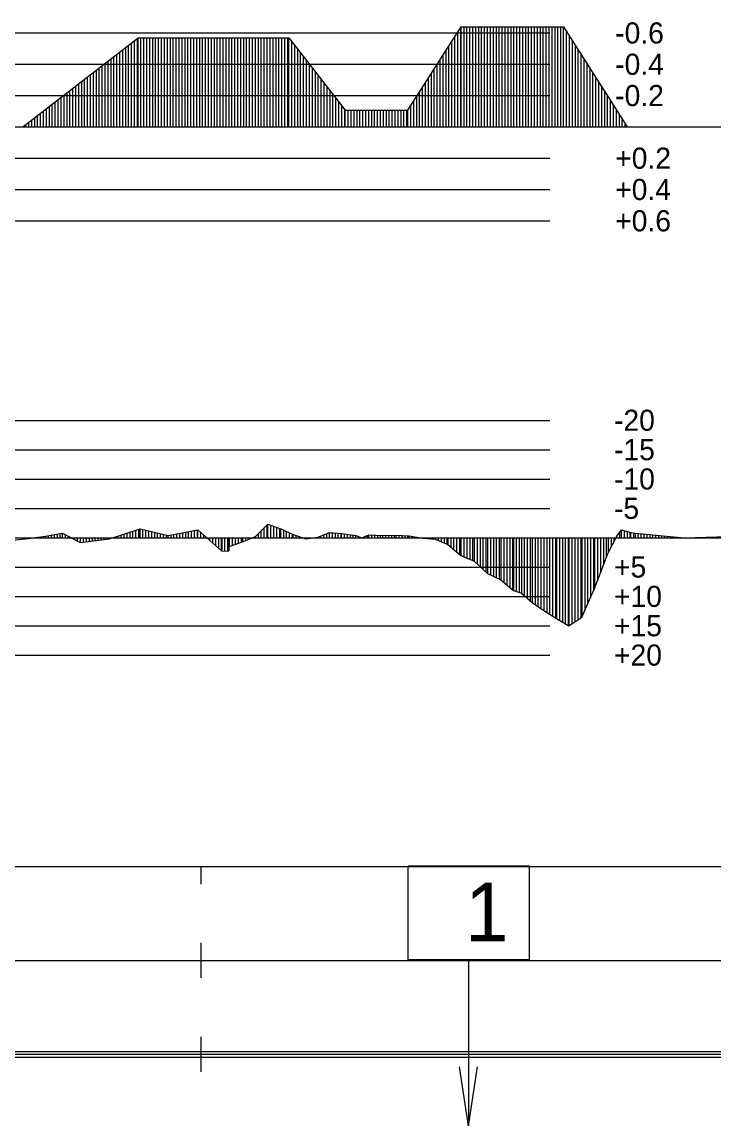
# Model space of a CAD drawing. Extents: x 2 to 10148, y 0 to 380.
# Drawn here: x 683 to 742, y 191.9 to 285.9 of the extents above; entities that cross this region are included whole.
import ezdxf

# ---------------------------------------------------------------- set-up
doc = ezdxf.new("R2010")
doc.units = 0
for name, color, linetype in [('POSUN_CARA', 7, 'Continuous'), ('POSUN_RASTR', 7, 'Continuous'), ('POSUN_TEXT', 7, 'Continuous'), ('RYCHL_RASTR', 7, 'Continuous'), ('SLOUPEC', 7, 'Continuous'), ('ZRYCHL_CARA', 7, 'Continuous'), ('ZRYCHL_RASTR', 7, 'Continuous'), ('ZRYCHL_TEXT', 7, 'Continuous')]:
    doc.layers.add(name, color=color, linetype=linetype)

msp = doc.modelspace()

# ---------------------------------------------------------------- linework, layer by layer
at = {"layer": 'POSUN_CARA'}
for p, q in [((690.482, 241.916), (693.086, 242.77)), ((692.732, 242), (692.732, 242.654)), ((692.982, 242), (692.982, 242.736)), ((693.086, 242.77), (695.477, 242.204)), ((693.086, 242), (693.086, 242.77)), ((693.336, 242), (693.336, 242.711)), ((693.586, 242), (693.586, 242.652)), ((695.477, 242.204), (698.008, 242.67)), ((697.727, 242), (697.727, 242.619)), ((697.977, 242), (697.977, 242.665)), ((698.008, 242.67), (700.039, 240.844)), ((698.008, 242), (698.008, 242.67)), ((702.913, 242.106), (703.984, 243.146)), ((703.663, 242), (703.663, 242.835)), ((703.913, 242), (703.913, 243.078)), ((703.984, 243.146), (705.07, 242.768)), ((703.984, 242), (703.984, 243.146)), ((704.234, 242), (704.234, 243.059)), ((704.484, 242), (704.484, 242.972)), ((704.734, 242), (704.734, 242.885)), ((704.984, 242), (704.984, 242.798)), ((705.07, 242.768), (706.141, 242.267)), ((705.07, 242), (705.07, 242.768)), ((705.32, 242), (705.32, 242.651)), ((733.693, 242.128), (734.093, 242.664)), ((734.093, 242.664), (734.891, 242.449)), ((734.093, 242), (734.093, 242.664)), ((734.343, 242), (734.343, 242.597)), ((681.215, 241.688), (683.558, 241.939)), ((683.215, 242), (683.215, 241.902)), ((683.465, 242), (683.465, 241.929)), ((683.558, 241.939), (685.047, 242.147)), ((683.558, 242), (683.558, 241.939)), ((683.808, 242), (683.808, 241.974)), ((684.058, 242), (684.058, 242.009)), ((684.308, 242), (684.308, 242.044)), ((684.558, 242), (684.558, 242.078)), ((684.808, 242), (684.808, 242.113)), ((685.047, 242.147), (686.481, 242.402)), ((685.047, 242), (685.047, 242.147)), ((685.297, 242), (685.297, 242.191)), ((685.547, 242), (685.547, 242.236)), ((685.797, 242), (685.797, 242.28)), ((686.047, 242), (686.047, 242.324)), ((686.297, 242), (686.297, 242.369)), ((686.481, 242.402), (687.998, 241.609)), ((686.481, 242), (686.481, 242.402)), ((686.731, 242), (686.731, 242.271)), ((686.981, 242), (686.981, 242.14)), ((687.231, 242), (687.231, 242.009)), ((687.481, 242), (687.481, 241.879)), ((687.731, 242), (687.731, 241.748)), ((687.981, 242), (687.981, 241.617)), ((687.998, 242), (687.998, 241.609)), ((687.998, 241.609), (690.482, 241.916)), ((688.248, 242), (688.248, 241.639)), ((688.498, 242), (688.498, 241.67)), ((688.748, 242), (688.748, 241.701)), ((688.998, 242), (688.998, 241.732)), ((689.248, 242), (689.248, 241.763)), ((689.498, 242), (689.498, 241.794)), ((689.748, 242), (689.748, 241.825)), ((689.998, 242), (689.998, 241.856)), ((690.248, 242), (690.248, 241.887)), ((690.482, 242), (690.482, 241.916)), ((690.732, 242), (690.732, 241.998)), ((690.982, 242), (690.982, 242.08)), ((691.232, 242), (691.232, 242.162)), ((691.482, 242), (691.482, 242.244)), ((691.732, 242), (691.732, 242.326)), ((691.982, 242), (691.982, 242.408)), ((692.232, 242), (692.232, 242.49)), ((692.482, 242), (692.482, 242.572)), ((693.836, 242), (693.836, 242.593)), ((694.086, 242), (694.086, 242.534)), ((694.336, 242), (694.336, 242.475)), ((694.586, 242), (694.586, 242.415)), ((694.836, 242), (694.836, 242.356)), ((695.086, 242), (695.086, 242.297)), ((695.336, 242), (695.336, 242.238)), ((695.477, 242), (695.477, 242.204)), ((695.727, 242), (695.727, 242.25)), ((695.977, 242), (695.977, 242.296)), ((696.227, 242), (696.227, 242.342)), ((696.477, 242), (696.477, 242.388)), ((696.727, 242), (696.727, 242.435)), ((696.977, 242), (696.977, 242.481)), ((697.227, 242), (697.227, 242.527)), ((697.477, 242), (697.477, 242.573)), ((698.258, 242), (698.258, 242.445)), ((698.508, 242), (698.508, 242.221)), ((698.758, 242), (698.758, 241.996)), ((699.008, 242), (699.008, 241.771)), ((699.258, 242), (699.258, 241.546)), ((699.508, 242), (699.508, 241.321)), ((699.758, 242), (699.758, 241.096)), ((700.008, 242), (700.008, 240.871)), ((700.039, 242), (700.039, 240.844)), ((700.289, 242), (700.289, 240.855)), ((700.539, 242), (700.539, 240.867)), ((700.642, 242), (700.642, 240.872)), ((700.689, 242), (700.689, 241.259)), ((700.689, 241.259), (701.822, 241.664)), ((700.939, 242), (700.939, 241.348)), ((701.189, 242), (701.189, 241.437)), ((701.439, 242), (701.439, 241.527)), ((701.689, 242), (701.689, 241.616)), ((701.822, 241.664), (702.913, 242.106)), ((701.822, 242), (701.822, 241.664)), ((702.072, 242), (702.072, 241.765)), ((702.322, 242), (702.322, 241.866)), ((702.572, 242), (702.572, 241.968)), ((702.822, 242), (702.822, 242.069)), ((702.913, 242), (702.913, 242.106)), ((703.163, 242), (703.163, 242.349)), ((703.413, 242), (703.413, 242.592)), ((705.57, 242), (705.57, 242.534)), ((705.82, 242), (705.82, 242.417)), ((706.07, 242), (706.07, 242.3)), ((706.141, 242.267), (707.196, 241.904)), ((706.141, 242), (706.141, 242.267)), ((706.391, 242), (706.391, 242.181)), ((706.641, 242), (706.641, 242.095)), ((706.891, 242), (706.891, 242.009)), ((707.141, 242), (707.141, 241.923)), ((707.196, 241.904), (708.232, 242.058)), ((707.196, 242), (707.196, 241.904)), ((707.446, 242), (707.446, 241.941)), ((707.696, 242), (707.696, 241.978)), ((707.946, 242), (707.946, 242.015)), ((708.196, 242), (708.196, 242.052)), ((708.232, 242.058), (709.221, 242.446)), ((708.232, 242), (708.232, 242.058)), ((708.482, 242), (708.482, 242.156)), ((708.732, 242), (708.732, 242.254)), ((708.982, 242), (708.982, 242.352)), ((709.221, 242.446), (710.248, 242.375)), ((709.221, 242), (709.221, 242.446)), ((709.471, 242), (709.471, 242.429)), ((709.721, 242), (709.721, 242.412)), ((709.971, 242), (709.971, 242.394)), ((710.221, 242), (710.221, 242.377)), ((710.248, 242.375), (711.472, 242.191)), ((710.248, 242), (710.248, 242.375)), ((710.498, 242), (710.498, 242.338)), ((710.748, 242), (710.748, 242.3)), ((710.998, 242), (710.998, 242.262)), ((711.248, 242), (711.248, 242.224)), ((711.472, 242.191), (711.971, 242)), ((711.472, 242), (711.472, 242.191)), ((711.722, 242), (711.722, 242.095)), ((711.971, 242), (712.58, 242.262)), ((711.971, 242), (711.971, 242)), ((712.221, 242), (712.221, 242.108)), ((712.471, 242), (712.471, 242.216)), ((712.58, 242.262), (713.77, 242.19)), ((712.58, 242), (712.58, 242.262)), ((712.83, 242), (712.83, 242.247)), ((713.08, 242), (713.08, 242.232)), ((713.33, 242), (713.33, 242.217)), ((713.58, 242), (713.58, 242.202)), ((713.77, 242.19), (714.903, 242.221)), ((713.77, 242), (713.77, 242.19)), ((714.02, 242), (714.02, 242.197)), ((714.27, 242), (714.27, 242.204)), ((714.52, 242), (714.52, 242.21)), ((714.77, 242), (714.77, 242.217)), ((714.903, 242.221), (716.013, 242.151)), ((714.903, 242), (714.903, 242.221)), ((715.153, 242), (715.153, 242.205)), ((715.403, 242), (715.403, 242.189)), ((715.653, 242), (715.653, 242.173)), ((715.903, 242), (715.903, 242.158)), ((716.013, 242.151), (717.152, 241.964)), ((716.013, 242), (716.013, 242.151)), ((716.263, 242), (716.263, 242.11)), ((716.513, 242), (716.513, 242.069)), ((716.763, 242), (716.763, 242.028)), ((717.013, 242), (717.013, 241.987)), ((717.152, 242), (717.152, 241.964)), ((717.152, 241.964), (718.228, 241.879)), ((717.402, 242), (717.402, 241.944)), ((717.652, 242), (717.652, 241.925)), ((717.902, 242), (717.902, 241.905)), ((718.152, 242), (718.152, 241.885)), ((718.228, 242), (718.228, 241.879)), ((718.228, 241.879), (719.296, 241.414)), ((718.478, 242), (718.478, 241.77)), ((718.728, 242), (718.728, 241.661)), ((718.978, 242), (718.978, 241.553)), ((719.228, 242), (719.228, 241.444)), ((719.296, 242), (719.296, 241.414)), ((719.546, 242), (719.546, 241.206)), ((719.796, 242), (719.796, 240.997)), ((720.046, 242), (720.046, 240.788)), ((720.296, 242), (720.296, 240.58)), ((720.413, 242), (720.413, 240.482)), ((720.663, 242), (720.663, 240.378)), ((720.913, 242), (720.913, 240.273)), ((721.163, 242), (721.163, 240.169)), ((721.413, 242), (721.413, 240.065)), ((721.542, 242), (721.542, 240.012)), ((721.792, 242), (721.792, 239.779)), ((722.042, 242), (722.042, 239.547)), ((722.292, 242), (722.292, 239.314)), ((722.542, 242), (722.542, 239.081)), ((722.676, 242), (722.676, 238.956)), ((722.926, 242), (722.926, 238.841)), ((723.176, 242), (723.176, 238.725)), ((723.426, 242), (723.426, 238.609)), ((723.676, 242), (723.676, 238.494)), ((723.817, 242), (723.817, 238.429)), ((724.067, 242), (724.067, 238.215)), ((724.317, 242), (724.317, 238.001)), ((724.567, 242), (724.567, 237.787)), ((724.817, 242), (724.817, 237.573)), ((724.88, 242), (724.88, 237.519)), ((725.13, 242), (725.13, 237.43)), ((725.38, 242), (725.38, 237.342)), ((725.566, 242), (725.566, 237.276)), ((725.816, 242), (725.816, 237.056)), ((726.066, 242), (726.066, 236.835)), ((726.316, 242), (726.316, 236.614)), ((726.477, 242), (726.477, 236.472)), ((726.727, 242), (726.727, 236.302)), ((726.977, 242), (726.977, 236.133)), ((727.227, 242), (727.227, 235.963)), ((727.471, 242), (727.471, 235.798)), ((727.721, 242), (727.721, 235.645)), ((727.971, 242), (727.971, 235.492)), ((728.221, 242), (728.221, 235.339)), ((728.471, 242), (728.471, 235.186)), ((728.557, 242), (728.557, 235.133)), ((728.807, 242), (728.807, 234.981)), ((729.057, 242), (729.057, 234.83)), ((729.307, 242), (729.307, 234.679)), ((729.557, 242), (729.557, 234.527)), ((729.615, 242), (729.615, 234.492)), ((729.865, 242), (729.865, 234.66)), ((730.115, 242), (730.115, 234.829)), ((730.365, 242), (730.365, 234.997)), ((730.615, 242), (730.615, 235.166)), ((730.707, 242), (730.707, 235.228)), ((730.957, 242), (730.957, 235.791)), ((731.207, 242), (731.207, 236.354)), ((731.457, 242), (731.457, 236.917)), ((731.707, 242), (731.707, 237.48)), ((731.796, 242), (731.796, 237.679)), ((732.046, 242), (732.046, 238.338)), ((732.296, 242), (732.296, 238.997)), ((732.546, 242), (732.546, 239.656)), ((732.796, 242), (732.796, 240.315)), ((732.951, 240.724), (733.693, 242.128)), ((732.951, 242), (732.951, 240.724)), ((733.201, 242), (733.201, 241.197)), ((733.451, 242), (733.451, 241.669)), ((733.693, 242), (733.693, 242.128)), ((733.943, 242), (733.943, 242.463)), ((734.593, 242), (734.593, 242.529)), ((734.843, 242), (734.843, 242.462)), ((734.891, 242.449), (735.271, 242.391)), ((734.891, 242), (734.891, 242.449)), ((735.141, 242), (735.141, 242.41)), ((735.271, 242.391), (739.425, 241.987)), ((735.271, 242), (735.271, 242.391)), ((735.521, 242), (735.521, 242.366)), ((735.771, 242), (735.771, 242.342)), ((736.021, 242), (736.021, 242.318)), ((736.271, 242), (736.271, 242.293)), ((736.521, 242), (736.521, 242.269)), ((736.771, 242), (736.771, 242.245)), ((737.021, 242), (737.021, 242.221)), ((737.271, 242), (737.271, 242.196)), ((737.521, 242), (737.521, 242.172)), ((737.771, 242), (737.771, 242.148)), ((738.021, 242), (738.021, 242.123)), ((738.271, 242), (738.271, 242.099)), ((738.521, 242), (738.521, 242.075)), ((738.771, 242), (738.771, 242.051)), ((739.021, 242), (739.021, 242.026)), ((739.271, 242), (739.271, 242.002)), ((739.425, 241.987), (744.431, 242.133)), ((739.425, 242), (739.425, 241.987)), ((739.675, 242), (739.675, 241.994)), ((739.925, 242), (739.925, 242.002)), ((740.175, 242), (740.175, 242.009)), ((740.425, 242), (740.425, 242.016)), ((740.675, 242), (740.675, 242.024)), ((740.925, 242), (740.925, 242.031)), ((741.175, 242), (741.175, 242.038)), ((741.425, 242), (741.425, 242.045)), ((741.675, 242), (741.675, 242.053)), ((741.925, 242), (741.925, 242.06)), ((700.039, 240.844), (700.642, 240.872)), ((700.642, 240.872), (700.689, 241.259)), ((719.296, 241.414), (720.413, 240.482)), ((731.796, 237.679), (732.951, 240.724)), ((720.413, 240.482), (721.542, 240.012)), ((721.542, 240.012), (722.676, 238.956)), ((722.676, 238.956), (723.817, 238.429)), ((723.817, 238.429), (724.88, 237.519)), ((724.88, 237.519), (725.566, 237.276)), ((725.566, 237.276), (726.477, 236.472)), ((730.707, 235.228), (731.796, 237.679)), ((726.477, 236.472), (727.471, 235.798)), ((727.471, 235.798), (728.557, 235.133)), ((728.557, 235.133), (729.615, 234.492)), ((729.615, 234.492), (730.707, 235.228))]:
    msp.add_line(p, q, dxfattribs=at)
at = {"layer": 'POSUN_RASTR'}
for p, q in [((631.22, 252), (728, 252)), ((631.22, 249.5), (728, 249.5)), ((631.22, 247), (728, 247)), ((631.22, 244.5), (728, 244.5)), ((631.22, 242), (1245.395, 242)), ((631.22, 239.5), (728, 239.5)), ((631.22, 237), (728, 237)), ((631.22, 234.5), (728, 234.5)), ((631.22, 232), (728, 232))]:
    msp.add_line(p, q, dxfattribs=at)
at = {"layer": 'RYCHL_RASTR'}
for p, q in [((631.22, 214), (1245.395, 214)), ((698.288, 212.5), (698.288, 214)), ((698.288, 204.5), (698.288, 207.5)), ((631.22, 206), (1245.395, 206)), ((698.288, 196.5), (698.288, 199.5)), ((631.22, 198.25), (1245.395, 198.25)), ((631.22, 198), (1245.395, 198)), ((631.22, 197.75), (1245.395, 197.75))]:
    msp.add_line(p, q, dxfattribs=at)
at = {"layer": 'SLOUPEC'}
for p, q in [((721.068, 206.049), (721.068, 191.898)), ((721.068, 191.898), (720.301, 196.941)), ((721.068, 191.898), (721.836, 196.941))]:
    msp.add_line(p, q, dxfattribs=at)
msp.add_lwpolyline([(715.923, 214.047), (726.214, 214.047), (726.214, 206.049), (715.923, 206.049)], close=True, dxfattribs=at)
at = {"layer": 'ZRYCHL_CARA'}
for p, q in [((715.9, 278.411), (720.432, 285.524)), ((720.15, 277), (720.15, 285.082)), ((720.4, 277), (720.4, 285.474)), ((720.432, 277), (720.432, 285.524)), ((720.432, 285.524), (729.161, 285.524)), ((720.682, 277), (720.682, 285.524)), ((720.932, 277), (720.932, 285.524)), ((721.182, 277), (721.182, 285.524)), ((721.432, 277), (721.432, 285.524)), ((721.682, 277), (721.682, 285.524)), ((721.932, 277), (721.932, 285.524)), ((722.182, 277), (722.182, 285.524)), ((722.432, 277), (722.432, 285.524)), ((722.682, 277), (722.682, 285.524)), ((722.932, 277), (722.932, 285.524)), ((723.182, 277), (723.182, 285.524)), ((723.432, 277), (723.432, 285.524)), ((723.682, 277), (723.682, 285.524)), ((723.932, 277), (723.932, 285.524)), ((724.182, 277), (724.182, 285.524)), ((724.432, 277), (724.432, 285.524)), ((724.682, 277), (724.682, 285.524)), ((724.932, 277), (724.932, 285.524)), ((725.182, 277), (725.182, 285.524)), ((725.432, 277), (725.432, 285.524)), ((725.682, 277), (725.682, 285.524)), ((725.932, 277), (725.932, 285.524)), ((726.182, 277), (726.182, 285.524)), ((726.432, 277), (726.432, 285.524)), ((726.682, 277), (726.682, 285.524)), ((726.932, 277), (726.932, 285.524)), ((727.182, 277), (727.182, 285.524)), ((727.432, 277), (727.432, 285.524)), ((727.682, 277), (727.682, 285.524)), ((727.932, 277), (727.932, 285.524)), ((728.182, 277), (728.182, 285.524)), ((728.432, 277), (728.432, 285.524)), ((728.682, 277), (728.682, 285.524)), ((728.932, 277), (728.932, 285.524)), ((729.161, 277), (729.161, 285.524)), ((729.161, 285.524), (734.561, 277)), ((729.411, 277), (729.411, 285.13)), ((683.117, 277), (692.917, 284.591)), ((692.117, 277), (692.117, 283.971)), ((692.367, 277), (692.367, 284.165)), ((692.617, 277), (692.617, 284.358)), ((692.867, 277), (692.867, 284.552)), ((692.917, 277), (692.917, 284.591)), ((692.917, 284.591), (705.767, 284.591)), ((693.167, 277), (693.167, 284.591)), ((693.417, 277), (693.417, 284.591)), ((693.667, 277), (693.667, 284.591)), ((693.917, 277), (693.917, 284.591)), ((694.167, 277), (694.167, 284.591)), ((694.417, 277), (694.417, 284.591)), ((694.667, 277), (694.667, 284.591)), ((694.917, 277), (694.917, 284.591)), ((695.167, 277), (695.167, 284.591)), ((695.417, 277), (695.417, 284.591)), ((695.667, 277), (695.667, 284.591)), ((695.917, 277), (695.917, 284.591)), ((696.167, 277), (696.167, 284.591)), ((696.417, 277), (696.417, 284.591)), ((696.667, 277), (696.667, 284.591)), ((696.917, 277), (696.917, 284.591)), ((697.167, 277), (697.167, 284.591)), ((697.417, 277), (697.417, 284.591)), ((697.667, 277), (697.667, 284.591)), ((697.917, 277), (697.917, 284.591)), ((698.167, 277), (698.167, 284.591)), ((698.417, 277), (698.417, 284.591)), ((698.667, 277), (698.667, 284.591)), ((698.917, 277), (698.917, 284.591)), ((699.167, 277), (699.167, 284.591)), ((699.417, 277), (699.417, 284.591)), ((699.667, 277), (699.667, 284.591)), ((699.917, 277), (699.917, 284.591)), ((700.167, 277), (700.167, 284.591)), ((700.417, 277), (700.417, 284.591)), ((700.667, 277), (700.667, 284.591)), ((700.917, 277), (700.917, 284.591)), ((701.167, 277), (701.167, 284.591)), ((701.417, 277), (701.417, 284.591)), ((701.667, 277), (701.667, 284.591)), ((701.917, 277), (701.917, 284.591)), ((702.167, 277), (702.167, 284.591)), ((702.417, 277), (702.417, 284.591)), ((702.667, 277), (702.667, 284.591)), ((702.917, 277), (702.917, 284.591)), ((703.167, 277), (703.167, 284.591)), ((703.417, 277), (703.417, 284.591)), ((703.667, 277), (703.667, 284.591)), ((703.917, 277), (703.917, 284.591)), ((704.167, 277), (704.167, 284.591)), ((704.417, 277), (704.417, 284.591)), ((704.667, 277), (704.667, 284.591)), ((704.917, 277), (704.917, 284.591)), ((705.167, 277), (705.167, 284.591)), ((705.417, 277), (705.417, 284.591)), ((705.667, 277), (705.667, 284.591)), ((705.767, 277), (705.767, 284.591)), ((705.767, 284.591), (710.567, 278.411)), ((706.017, 277), (706.017, 284.269)), ((719.65, 277), (719.65, 284.297)), ((719.9, 277), (719.9, 284.689)), ((729.661, 277), (729.661, 284.735)), ((729.911, 277), (729.911, 284.34)), ((691.117, 277), (691.117, 283.196)), ((691.367, 277), (691.367, 283.39)), ((691.617, 277), (691.617, 283.584)), ((691.867, 277), (691.867, 283.777)), ((706.267, 277), (706.267, 283.947)), ((706.517, 277), (706.517, 283.625)), ((706.767, 277), (706.767, 283.303)), ((718.9, 277), (718.9, 283.12)), ((719.15, 277), (719.15, 283.512)), ((719.4, 277), (719.4, 283.905)), ((730.161, 277), (730.161, 283.946)), ((730.411, 277), (730.411, 283.551)), ((730.661, 277), (730.661, 283.156)), ((689.867, 277), (689.867, 282.228)), ((690.117, 277), (690.117, 282.422)), ((690.367, 277), (690.367, 282.616)), ((690.617, 277), (690.617, 282.809)), ((690.867, 277), (690.867, 283.003)), ((707.017, 277), (707.017, 282.981)), ((707.267, 277), (707.267, 282.66)), ((707.517, 277), (707.517, 282.338)), ((718.4, 277), (718.4, 282.335)), ((718.65, 277), (718.65, 282.727)), ((730.911, 277), (730.911, 282.762)), ((731.161, 277), (731.161, 282.367)), ((688.617, 277), (688.617, 281.26)), ((688.867, 277), (688.867, 281.454)), ((689.117, 277), (689.117, 281.647)), ((689.367, 277), (689.367, 281.841)), ((689.617, 277), (689.617, 282.035)), ((707.767, 277), (707.767, 282.016)), ((708.017, 277), (708.017, 281.694)), ((708.267, 277), (708.267, 281.372)), ((717.65, 277), (717.65, 281.158)), ((717.9, 277), (717.9, 281.55)), ((718.15, 277), (718.15, 281.943)), ((731.411, 277), (731.411, 281.973)), ((731.661, 277), (731.661, 281.578)), ((731.911, 277), (731.911, 281.183)), ((687.367, 277), (687.367, 280.292)), ((687.617, 277), (687.617, 280.486)), ((687.867, 277), (687.867, 280.679)), ((688.117, 277), (688.117, 280.873)), ((688.367, 277), (688.367, 281.066)), ((708.517, 277), (708.517, 281.05)), ((708.767, 277), (708.767, 280.729)), ((709.017, 277), (709.017, 280.407)), ((717.15, 277), (717.15, 280.373)), ((717.4, 277), (717.4, 280.766)), ((732.161, 277), (732.161, 280.789)), ((732.411, 277), (732.411, 280.394)), ((686.117, 277), (686.117, 279.324)), ((686.367, 277), (686.367, 279.517)), ((686.617, 277), (686.617, 279.711)), ((686.867, 277), (686.867, 279.905)), ((687.117, 277), (687.117, 280.098)), ((709.267, 277), (709.267, 280.085)), ((709.517, 277), (709.517, 279.763)), ((709.767, 277), (709.767, 279.441)), ((716.65, 277), (716.65, 279.589)), ((716.9, 277), (716.9, 279.981)), ((732.661, 277), (732.661, 279.999)), ((732.911, 277), (732.911, 279.605)), ((684.867, 277), (684.867, 278.355)), ((685.117, 277), (685.117, 278.549)), ((685.367, 277), (685.367, 278.743)), ((685.617, 277), (685.617, 278.936)), ((685.867, 277), (685.867, 279.13)), ((710.017, 277), (710.017, 279.119)), ((710.267, 277), (710.267, 278.798)), ((710.517, 277), (710.517, 278.476)), ((710.567, 277), (710.567, 278.411)), ((710.567, 278.411), (715.9, 278.411)), ((710.817, 277), (710.817, 278.411)), ((711.067, 277), (711.067, 278.411)), ((711.317, 277), (711.317, 278.411)), ((711.567, 277), (711.567, 278.411)), ((711.817, 277), (711.817, 278.411)), ((712.067, 277), (712.067, 278.411)), ((712.317, 277), (712.317, 278.411)), ((712.567, 277), (712.567, 278.411)), ((712.817, 277), (712.817, 278.411)), ((713.067, 277), (713.067, 278.411)), ((713.317, 277), (713.317, 278.411)), ((713.567, 277), (713.567, 278.411)), ((713.817, 277), (713.817, 278.411)), ((714.067, 277), (714.067, 278.411)), ((714.317, 277), (714.317, 278.411)), ((714.567, 277), (714.567, 278.411)), ((714.817, 277), (714.817, 278.411)), ((715.067, 277), (715.067, 278.411)), ((715.317, 277), (715.317, 278.411)), ((715.567, 277), (715.567, 278.411)), ((715.817, 277), (715.817, 278.411)), ((715.9, 277), (715.9, 278.411)), ((716.15, 277), (716.15, 278.804)), ((716.4, 277), (716.4, 279.196)), ((733.161, 277), (733.161, 279.21)), ((733.411, 277), (733.411, 278.815)), ((733.661, 277), (733.661, 278.421)), ((683.617, 277), (683.617, 277.387)), ((683.867, 277), (683.867, 277.581)), ((684.117, 277), (684.117, 277.775)), ((684.367, 277), (684.367, 277.968)), ((684.617, 277), (684.617, 278.162)), ((733.911, 277), (733.911, 278.026)), ((734.161, 277), (734.161, 277.631)), ((631.22, 277), (1245.395, 277)), ((683.367, 277), (683.367, 277.194)), ((734.411, 277), (734.411, 277.237))]:
    msp.add_line(p, q, dxfattribs=at)
at = {"layer": 'ZRYCHL_RASTR'}
for p, q in [((631.22, 285), (728, 285)), ((631.22, 282.333), (728, 282.333)), ((631.22, 279.667), (728, 279.667)), ((631.22, 274.333), (728, 274.333)), ((631.22, 271.667), (728, 271.667)), ((631.22, 269), (728, 269))]:
    msp.add_line(p, q, dxfattribs=at)

# ---------------------------------------------------------------- texts
at = {"layer": 'POSUN_TEXT'}
for s, p in [('-20', (733.454, 251.108)), ('-15', (733.454, 248.608)), ('-10', (733.454, 246.108)), ('-5', (733.454, 243.608)), ('+5', (733.454, 238.608)), ('+10', (733.454, 236.108)), ('+15', (733.454, 233.608)), ('+20', (733.454, 231.108))]:
    msp.add_text(s, height=1.8, dxfattribs=at).set_placement(p)
at = {"layer": 'SLOUPEC'}
msp.add_text('1', height=5, rotation=360, dxfattribs=at).set_placement((720.763, 207.617))
at = {"layer": 'ZRYCHL_TEXT'}
for s, p in [('-0.6', (733.555, 284.1)), ('-0.4', (733.555, 281.433)), ('-0.2', (733.555, 278.767)), ('+0.2', (733.555, 273.433)), ('+0.4', (733.555, 270.767)), ('+0.6', (733.555, 268.1))]:
    msp.add_text(s, height=1.8, dxfattribs=at).set_placement(p)

doc.saveas('drawing.dxf')
